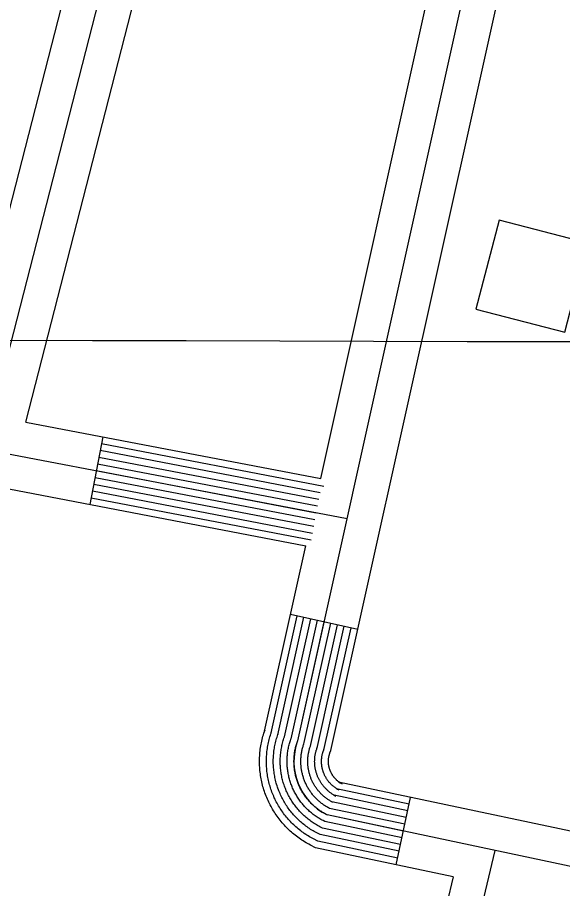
# Model space of a CAD drawing. Extents: x 3180038 to 3217926, y 922069 to 947485.
# Drawn here: x 3189400.3 to 3189637.7, y 939392.8 to 939771.9 of the extents above; entities that cross this region are included whole.
import ezdxf

# ---------------------------------------------------------------- set-up
doc = ezdxf.new("R2010")
doc.units = 0
for name, color, linetype in [('V-BLDG-OTLN', 7, 'Continuous'), ('V-GRID-MAJR', 7, 'Continuous'), ('V-ROAD-CNTR', 7, 'Continuous'), ('V-RRAP-FSHR', 7, 'Continuous')]:
    doc.layers.add(name, color=color, linetype=linetype)

msp = doc.modelspace()

# ---------------------------------------------------------------- linework, layer by layer
at = {"layer": 'V-BLDG-OTLN'}
msp.add_lwpolyline([(3189609.98, 939683.73), (3189599.94, 939645.01), (3189638.66, 939634.98), (3189648.7, 939673.7)], close=True, dxfattribs=at)
at = {"layer": 'V-GRID-MAJR'}
msp.add_spline([(3184296.34, 939644.82), (3186905.45, 939637.89), (3192123.65, 939624.61), (3197341.86, 939612.09), (3202560.07, 939600.32), (3207778.28, 939589.32), (3212996.49, 939579.07), (3215605.59, 939574.23)], degree=3, dxfattribs=at)
at = {"layer": 'V-ROAD-CNTR'}
for p, q in [((3189437.47, 939589.43), (3189431.84, 939559.96)), ((3189519.19, 939512.17), (3189548.48, 939505.66)), ((3189565.26, 939403.19), (3189571.46, 939432.54))]:
    msp.add_line(p, q, dxfattribs=at)
for points in [[(3189284.97, 939192.37), (3189772.53, 941091.31)], [(3189270.2, 939195.16), (3189723.52, 940960.76)], [(3189522.32, 939457.17), (3189617.94, 939886.8)], [(3189537.68, 939441.91), (3189537.54, 939442.1), (3189537.43, 939442.27), (3189537.34, 939442.42), (3189537.25, 939442.56), (3189537.14, 939442.77), (3189537.05, 939442.92), (3189536.98, 939443.04), (3189536.87, 939443.26), (3189536.78, 939443.46), (3189536.71, 939443.59), (3189536.63, 939443.77), (3189536.56, 939443.94), (3189536.49, 939444.13), (3189536.41, 939444.33), (3189536.36, 939444.47), (3189536.29, 939444.67), (3189536.22, 939444.88), (3189536.18, 939445.01), (3189536.12, 939445.22), (3189536.06, 939445.42), (3189536.02, 939445.6), (3189535.97, 939445.8), (3189535.94, 939445.94), (3189535.9, 939446.15), (3189535.86, 939446.38), (3189535.84, 939446.53), (3189535.81, 939446.71), (3189535.78, 939446.95), (3189535.76, 939447.11), (3189535.75, 939447.26), (3189535.74, 939447.48), (3189535.72, 939447.72), (3189535.72, 939447.88), (3189535.71, 939448.05), (3189535.71, 939448.26), (3189535.72, 939448.46), (3189535.72, 939448.65), (3189535.73, 939448.82), (3189535.75, 939449.04), (3189535.76, 939449.22), (3189535.78, 939449.39), (3189535.81, 939449.62), (3189535.83, 939449.81), (3189535.86, 939449.98), (3189535.89, 939450.15), (3189535.93, 939450.34), (3189535.98, 939450.58), (3189536.02, 939450.76), (3189536.05, 939450.9), (3189536.11, 939451.09), (3189536.17, 939451.31), (3189536.22, 939451.48), (3189536.28, 939451.68), (3189536.34, 939451.84), (3189536.74, 939452.95), (3189632.85, 939884.71)], [(3189404.04, 939595.82), (3189462.38, 939823.04)], [(3189532.35, 939571.29), (3189579.91, 939784.96)], [(3189404.04, 939595.82), (3189532.35, 939571.29)], [(3189436.9, 939586.48), (3189533.65, 939567.99)], [(3189385.54, 939584.08), (3189543.83, 939553.83)], [(3189436.34, 939583.54), (3189532.05, 939565.24)], [(3189435.78, 939580.59), (3189531.5, 939562.29)], [(3189434.65, 939574.7), (3189530.41, 939556.39)], [(3189435.21, 939577.64), (3189530.96, 939559.34)], [(3189434.09, 939571.75), (3189529.86, 939553.45)], [(3189396.57, 939566.7), (3189525.83, 939542)], [(3189433.53, 939568.8), (3189529.31, 939550.5)], [(3189432.4, 939562.91), (3189528.21, 939544.6)], [(3189432.96, 939565.86), (3189528.76, 939547.55)], [(3189512.94, 939424.93), (3189512.56, 939425.49), (3189512.18, 939426.08), (3189511.79, 939426.7), (3189511.41, 939427.33), (3189511.07, 939427.92), (3189510.71, 939428.56), (3189510.35, 939429.23), (3189510.05, 939429.83), (3189509.75, 939430.44), (3189509.42, 939431.13), (3189509.13, 939431.78), (3189508.85, 939432.45), (3189508.59, 939433.1), (3189508.34, 939433.74), (3189508.07, 939434.47), (3189507.85, 939435.12), (3189507.64, 939435.77), (3189507.41, 939436.5), (3189507.22, 939437.17), (3189507.03, 939437.84), (3189506.86, 939438.54), (3189506.7, 939439.23), (3189506.54, 939439.98), (3189506.41, 939440.66), (3189506.29, 939441.32), (3189506.17, 939442.07), (3189506.07, 939442.79), (3189505.99, 939443.45), (3189505.9, 939444.2), (3189505.84, 939444.95), (3189505.79, 939445.63), (3189505.76, 939446.3), (3189505.73, 939447.05), (3189505.71, 939447.79), (3189505.71, 939448.49), (3189505.73, 939449.19), (3189505.75, 939449.91), (3189505.79, 939450.64), (3189505.83, 939451.33), (3189505.9, 939452.06), (3189505.97, 939452.79), (3189506.05, 939453.45), (3189506.15, 939454.17), (3189506.27, 939454.9), (3189506.39, 939455.63), (3189506.53, 939456.32), (3189506.67, 939456.97), (3189506.83, 939457.67), (3189507.01, 939458.42), (3189507.2, 939459.1), (3189507.38, 939459.76), (3189507.59, 939460.46), (3189507.81, 939461.12), (3189508.05, 939461.82), (3189507.89, 939461.4), (3189525.83, 939542)], [(3189565.88, 939406.12), (3189531.14, 939413.47), (3189529.22, 939414.44), (3189528.61, 939414.76), (3189528.06, 939415.07), (3189527.48, 939415.4), (3189526.88, 939415.76), (3189526.36, 939416.08), (3189525.81, 939416.44), (3189525.21, 939416.84), (3189524.68, 939417.21), (3189524.15, 939417.6), (3189523.64, 939417.98), (3189523.11, 939418.39), (3189522.57, 939418.83), (3189522.06, 939419.26), (3189521.58, 939419.67), (3189521.1, 939420.1), (3189520.59, 939420.58), (3189520.11, 939421.04), (3189519.64, 939421.51), (3189519.19, 939421.97), (3189518.73, 939422.46), (3189518.28, 939422.96), (3189517.86, 939423.45), (3189517.43, 939423.96), (3189517, 939424.48), (3189516.6, 939425), (3189516.2, 939425.52), (3189515.8, 939426.07), (3189515.41, 939426.63), (3189515.06, 939427.15), (3189514.7, 939427.7), (3189514.34, 939428.27), (3189513.99, 939428.85), (3189513.67, 939429.4), (3189513.34, 939429.99), (3189513.01, 939430.61), (3189512.73, 939431.17), (3189512.45, 939431.74), (3189512.15, 939432.38), (3189511.88, 939432.98), (3189511.62, 939433.6), (3189511.38, 939434.2), (3189511.14, 939434.8), (3189510.9, 939435.47), (3189510.69, 939436.07), (3189510.49, 939436.68), (3189510.28, 939437.36), (3189510.11, 939437.98), (3189509.94, 939438.6), (3189509.78, 939439.25), (3189509.63, 939439.89), (3189509.48, 939440.58), (3189509.36, 939441.21), (3189509.25, 939441.83), (3189509.13, 939442.52), (3189509.04, 939443.18), (3189508.96, 939443.8), (3189508.89, 939444.49), (3189508.83, 939445.18), (3189508.79, 939445.81), (3189508.75, 939446.44), (3189508.73, 939447.13), (3189508.71, 939447.81), (3189508.71, 939448.46), (3189508.72, 939449.12), (3189508.75, 939449.78), (3189508.78, 939450.46), (3189508.82, 939451.1), (3189508.88, 939451.77), (3189508.95, 939452.45), (3189509.03, 939453.07), (3189509.12, 939453.74), (3189509.23, 939454.4), (3189509.34, 939455.08), (3189509.47, 939455.72), (3189509.6, 939456.33), (3189509.74, 939456.98), (3189509.91, 939457.67), (3189510.09, 939458.3), (3189510.26, 939458.91), (3189510.46, 939459.56), (3189510.65, 939460.17), (3189510.87, 939460.82), (3189510.78, 939460.55), (3189522.12, 939511.52)], [(3189566.5, 939409.06), (3189532.14, 939416.32), (3189530.6, 939417.1), (3189530.04, 939417.4), (3189529.53, 939417.68), (3189529, 939417.99), (3189528.45, 939418.31), (3189527.97, 939418.62), (3189527.45, 939418.95), (3189526.91, 939419.31), (3189526.42, 939419.66), (3189525.93, 939420.01), (3189525.46, 939420.37), (3189524.97, 939420.74), (3189524.48, 939421.14), (3189524.01, 939421.54), (3189523.57, 939421.92), (3189523.12, 939422.32), (3189522.65, 939422.75), (3189522.21, 939423.18), (3189521.78, 939423.61), (3189521.36, 939424.04), (3189520.94, 939424.49), (3189520.52, 939424.95), (3189520.14, 939425.4), (3189519.74, 939425.87), (3189519.35, 939426.35), (3189518.97, 939426.83), (3189518.61, 939427.31), (3189518.24, 939427.82), (3189517.89, 939428.33), (3189517.56, 939428.81), (3189517.23, 939429.32), (3189516.9, 939429.84), (3189516.58, 939430.38), (3189516.28, 939430.89), (3189515.98, 939431.43), (3189515.68, 939431.99), (3189515.41, 939432.51), (3189515.15, 939433.05), (3189514.88, 939433.62), (3189514.63, 939434.18), (3189514.39, 939434.75), (3189514.17, 939435.3), (3189513.95, 939435.86), (3189513.73, 939436.47), (3189513.54, 939437.03), (3189513.35, 939437.59), (3189513.16, 939438.21), (3189513, 939438.78), (3189512.84, 939439.36), (3189512.69, 939439.95), (3189512.55, 939440.54), (3189512.42, 939441.17), (3189512.31, 939441.76), (3189512.2, 939442.33), (3189512.1, 939442.96), (3189512.02, 939443.57), (3189511.94, 939444.15), (3189511.88, 939444.78), (3189511.82, 939445.41), (3189511.78, 939446), (3189511.75, 939446.58), (3189511.72, 939447.22), (3189511.71, 939447.84), (3189511.71, 939448.44), (3189511.72, 939449.04), (3189511.74, 939449.66), (3189511.78, 939450.28), (3189511.82, 939450.87), (3189511.87, 939451.49), (3189511.93, 939452.11), (3189512, 939452.69), (3189512.09, 939453.3), (3189512.19, 939453.91), (3189512.29, 939454.53), (3189512.41, 939455.13), (3189512.53, 939455.69), (3189512.66, 939456.29), (3189512.82, 939456.92), (3189512.98, 939457.5), (3189513.14, 939458.07), (3189513.32, 939458.66), (3189513.5, 939459.23), (3189513.7, 939459.82), (3189513.66, 939459.71), (3189525.05, 939510.87)], [(3189567.12, 939412), (3189533.14, 939419.18), (3189531.98, 939419.76), (3189531.47, 939420.03), (3189531, 939420.3), (3189530.52, 939420.57), (3189530.02, 939420.87), (3189529.57, 939421.15), (3189529.1, 939421.45), (3189528.61, 939421.78), (3189528.16, 939422.1), (3189527.71, 939422.43), (3189527.28, 939422.75), (3189526.84, 939423.09), (3189526.39, 939423.46), (3189525.96, 939423.82), (3189525.55, 939424.17), (3189525.14, 939424.54), (3189524.72, 939424.93), (3189524.31, 939425.32), (3189523.92, 939425.72), (3189523.54, 939426.11), (3189523.15, 939426.52), (3189522.77, 939426.94), (3189522.41, 939427.35), (3189522.05, 939427.78), (3189521.69, 939428.22), (3189521.35, 939428.66), (3189521.02, 939429.1), (3189520.68, 939429.56), (3189520.36, 939430.02), (3189520.06, 939430.47), (3189519.75, 939430.94), (3189519.45, 939431.42), (3189519.16, 939431.9), (3189518.89, 939432.37), (3189518.61, 939432.87), (3189518.34, 939433.38), (3189518.1, 939433.86), (3189517.85, 939434.35), (3189517.61, 939434.87), (3189517.38, 939435.38), (3189517.16, 939435.9), (3189516.96, 939436.41), (3189516.76, 939436.92), (3189516.56, 939437.47), (3189516.38, 939437.98), (3189516.21, 939438.5), (3189516.04, 939439.06), (3189515.89, 939439.59), (3189515.74, 939440.12), (3189515.61, 939440.66), (3189515.48, 939441.2), (3189515.36, 939441.77), (3189515.26, 939442.31), (3189515.16, 939442.84), (3189515.07, 939443.41), (3189514.99, 939443.96), (3189514.92, 939444.5), (3189514.86, 939445.07), (3189514.81, 939445.64), (3189514.78, 939446.19), (3189514.75, 939446.73), (3189514.72, 939447.3), (3189514.71, 939447.86), (3189514.71, 939448.42), (3189514.72, 939448.97), (3189514.74, 939449.53), (3189514.77, 939450.1), (3189514.81, 939450.64), (3189514.86, 939451.2), (3189514.92, 939451.77), (3189514.98, 939452.3), (3189515.06, 939452.86), (3189515.14, 939453.42), (3189515.24, 939453.98), (3189515.35, 939454.53), (3189515.46, 939455.05), (3189515.58, 939455.6), (3189515.72, 939456.16), (3189515.87, 939456.7), (3189516.02, 939457.22), (3189516.18, 939457.76), (3189516.35, 939458.29), (3189516.53, 939458.83), (3189516.55, 939458.86), (3189527.98, 939510.22)], [(3189567.74, 939414.93), (3189534.14, 939422.03), (3189533.36, 939422.43), (3189532.91, 939422.67), (3189532.47, 939422.91), (3189532.03, 939423.16), (3189531.59, 939423.43), (3189531.17, 939423.69), (3189530.75, 939423.96), (3189530.32, 939424.25), (3189529.91, 939424.54), (3189529.49, 939424.84), (3189529.1, 939425.14), (3189528.7, 939425.45), (3189528.29, 939425.77), (3189527.91, 939426.1), (3189527.53, 939426.43), (3189527.16, 939426.76), (3189526.78, 939427.11), (3189526.42, 939427.46), (3189526.06, 939427.82), (3189525.71, 939428.18), (3189525.36, 939428.55), (3189525.02, 939428.93), (3189524.69, 939429.31), (3189524.36, 939429.69), (3189524.04, 939430.09), (3189523.73, 939430.49), (3189523.43, 939430.89), (3189523.12, 939431.3), (3189522.83, 939431.72), (3189522.55, 939432.13), (3189522.28, 939432.55), (3189522.01, 939432.99), (3189521.74, 939433.42), (3189521.49, 939433.86), (3189521.25, 939434.3), (3189521, 939434.76), (3189520.78, 939435.2), (3189520.56, 939435.65), (3189520.34, 939436.11), (3189520.13, 939436.58), (3189519.93, 939437.05), (3189519.75, 939437.51), (3189519.56, 939437.98), (3189519.39, 939438.47), (3189519.22, 939438.94), (3189519.07, 939439.41), (3189518.92, 939439.91), (3189518.78, 939440.39), (3189518.65, 939440.87), (3189518.52, 939441.37), (3189518.41, 939441.86), (3189518.3, 939442.36), (3189518.21, 939442.86), (3189518.12, 939443.35), (3189518.04, 939443.85), (3189517.97, 939444.36), (3189517.9, 939444.85), (3189517.85, 939445.36), (3189517.8, 939445.87), (3189517.77, 939446.37), (3189517.74, 939446.87), (3189517.72, 939447.38), (3189517.71, 939447.89), (3189517.71, 939448.39), (3189517.72, 939448.9), (3189517.74, 939449.41), (3189517.76, 939449.91), (3189517.8, 939450.41), (3189517.84, 939450.92), (3189517.9, 939451.43), (3189517.96, 939451.92), (3189518.02, 939452.43), (3189518.1, 939452.93), (3189518.19, 939453.43), (3189518.29, 939453.93), (3189518.39, 939454.41), (3189518.5, 939454.91), (3189518.63, 939455.41), (3189518.76, 939455.9), (3189518.89, 939456.38), (3189519.04, 939456.87), (3189519.2, 939457.34), (3189519.36, 939457.83), (3189519.43, 939458.02), (3189530.91, 939509.57)], [(3189568.36, 939417.87), (3189535.15, 939424.89), (3189534.74, 939425.09), (3189534.34, 939425.3), (3189533.95, 939425.52), (3189533.55, 939425.75), (3189533.16, 939425.98), (3189532.78, 939426.22), (3189532.39, 939426.47), (3189532.02, 939426.72), (3189531.65, 939426.98), (3189531.28, 939427.25), (3189530.92, 939427.52), (3189530.56, 939427.8), (3189530.2, 939428.09), (3189529.86, 939428.38), (3189529.51, 939428.68), (3189529.18, 939428.98), (3189528.84, 939429.29), (3189528.52, 939429.6), (3189528.19, 939429.92), (3189527.88, 939430.25), (3189527.57, 939430.58), (3189527.26, 939430.92), (3189526.97, 939431.26), (3189526.67, 939431.61), (3189526.39, 939431.96), (3189526.11, 939432.32), (3189525.83, 939432.68), (3189525.57, 939433.05), (3189525.31, 939433.42), (3189525.05, 939433.8), (3189524.81, 939434.17), (3189524.56, 939434.56), (3189524.33, 939434.95), (3189524.1, 939435.34), (3189523.88, 939435.74), (3189523.67, 939436.14), (3189523.46, 939436.54), (3189523.26, 939436.95), (3189523.07, 939437.36), (3189522.88, 939437.78), (3189522.7, 939438.19), (3189522.54, 939438.61), (3189522.37, 939439.04), (3189522.22, 939439.47), (3189522.07, 939439.89), (3189521.93, 939440.32), (3189521.79, 939440.76), (3189521.67, 939441.2), (3189521.55, 939441.63), (3189521.44, 939442.07), (3189521.34, 939442.52), (3189521.24, 939442.96), (3189521.16, 939443.41), (3189521.08, 939443.85), (3189521, 939444.3), (3189520.94, 939444.75), (3189520.88, 939445.2), (3189520.83, 939445.65), (3189520.8, 939446.11), (3189520.76, 939446.56), (3189520.74, 939447.01), (3189520.72, 939447.46), (3189520.71, 939447.92), (3189520.71, 939448.37), (3189520.72, 939448.83), (3189520.74, 939449.28), (3189520.76, 939449.73), (3189520.79, 939450.19), (3189520.83, 939450.64), (3189520.88, 939451.09), (3189520.93, 939451.54), (3189520.99, 939451.99), (3189521.06, 939452.44), (3189521.14, 939452.89), (3189521.23, 939453.33), (3189521.32, 939453.78), (3189521.42, 939454.22), (3189521.53, 939454.66), (3189521.65, 939455.1), (3189521.77, 939455.53), (3189521.91, 939455.97), (3189522.05, 939456.4), (3189522.19, 939456.83), (3189522.32, 939457.17), (3189533.83, 939508.91)], [(3189568.98, 939420.8), (3189536.15, 939427.74), (3189536.12, 939427.75), (3189535.78, 939427.94), (3189535.42, 939428.14), (3189535.07, 939428.34), (3189534.73, 939428.54), (3189534.38, 939428.76), (3189534.04, 939428.98), (3189533.72, 939429.19), (3189533.39, 939429.43), (3189533.06, 939429.66), (3189532.74, 939429.91), (3189532.42, 939430.15), (3189532.11, 939430.4), (3189531.81, 939430.66), (3189531.5, 939430.93), (3189531.2, 939431.2), (3189530.91, 939431.47), (3189530.62, 939431.74), (3189530.33, 939432.03), (3189530.05, 939432.32), (3189529.78, 939432.61), (3189529.51, 939432.91), (3189529.24, 939433.21), (3189528.99, 939433.52), (3189528.74, 939433.83), (3189528.49, 939434.15), (3189528.24, 939434.47), (3189528.01, 939434.79), (3189527.78, 939435.12), (3189527.55, 939435.46), (3189527.33, 939435.79), (3189527.12, 939436.13), (3189526.91, 939436.47), (3189526.71, 939436.83), (3189526.51, 939437.17), (3189526.33, 939437.52), (3189526.14, 939437.89), (3189525.96, 939438.25), (3189525.8, 939438.61), (3189525.63, 939438.98), (3189525.48, 939439.34), (3189525.33, 939439.72), (3189525.18, 939440.1), (3189525.04, 939440.47), (3189524.91, 939440.85), (3189524.79, 939441.23), (3189524.67, 939441.61), (3189524.56, 939442), (3189524.45, 939442.39), (3189524.36, 939442.78), (3189524.26, 939443.17), (3189524.18, 939443.55), (3189524.11, 939443.95), (3189524.03, 939444.36), (3189523.97, 939444.75), (3189523.91, 939445.14), (3189523.86, 939445.55), (3189523.82, 939445.94), (3189523.79, 939446.34), (3189523.76, 939446.74), (3189523.74, 939447.15), (3189523.72, 939447.55), (3189523.71, 939447.94), (3189523.71, 939448.35), (3189523.72, 939448.75), (3189523.73, 939449.15), (3189523.75, 939449.55), (3189523.78, 939449.96), (3189523.82, 939450.35), (3189523.86, 939450.75), (3189523.91, 939451.16), (3189523.96, 939451.55), (3189524.02, 939451.94), (3189524.09, 939452.34), (3189524.17, 939452.73), (3189524.25, 939453.14), (3189524.34, 939453.53), (3189524.44, 939453.91), (3189524.54, 939454.3), (3189524.65, 939454.69), (3189524.77, 939455.07), (3189524.89, 939455.45), (3189525.02, 939455.83), (3189525.2, 939456.33), (3189536.76, 939508.26)], [(3189569.6, 939423.74), (3189537.15, 939430.6), (3189537.5, 939430.42), (3189537.21, 939430.58), (3189536.89, 939430.75), (3189536.58, 939430.93), (3189536.3, 939431.1), (3189535.98, 939431.3), (3189535.69, 939431.49), (3189535.42, 939431.66), (3189535.13, 939431.87), (3189534.84, 939432.08), (3189534.55, 939432.29), (3189534.28, 939432.51), (3189534.02, 939432.72), (3189533.76, 939432.94), (3189533.48, 939433.18), (3189533.22, 939433.41), (3189532.97, 939433.65), (3189532.72, 939433.88), (3189532.47, 939434.13), (3189532.22, 939434.39), (3189531.99, 939434.64), (3189531.76, 939434.9), (3189531.52, 939435.17), (3189531.3, 939435.43), (3189531.08, 939435.7), (3189530.86, 939435.98), (3189530.65, 939436.26), (3189530.45, 939436.53), (3189530.25, 939436.81), (3189530.05, 939437.12), (3189529.86, 939437.41), (3189529.67, 939437.7), (3189529.5, 939437.99), (3189529.32, 939438.31), (3189529.15, 939438.61), (3189528.99, 939438.9), (3189528.83, 939439.23), (3189528.67, 939439.55), (3189528.53, 939439.85), (3189528.38, 939440.18), (3189528.25, 939440.49), (3189528.12, 939440.82), (3189527.99, 939441.15), (3189527.87, 939441.47), (3189527.76, 939441.8), (3189527.64, 939442.15), (3189527.55, 939442.46), (3189527.45, 939442.8), (3189527.36, 939443.15), (3189527.27, 939443.48), (3189527.19, 939443.83), (3189527.12, 939444.15), (3189527.05, 939444.5), (3189526.99, 939444.86), (3189526.94, 939445.19), (3189526.89, 939445.54), (3189526.84, 939445.9), (3189526.81, 939446.23), (3189526.78, 939446.57), (3189526.75, 939446.93), (3189526.73, 939447.29), (3189526.72, 939447.63), (3189526.71, 939447.97), (3189526.71, 939448.32), (3189526.72, 939448.68), (3189526.73, 939449.03), (3189526.75, 939449.37), (3189526.77, 939449.73), (3189526.8, 939450.07), (3189526.84, 939450.41), (3189526.88, 939450.77), (3189526.93, 939451.12), (3189526.98, 939451.45), (3189527.04, 939451.79), (3189527.11, 939452.13), (3189527.19, 939452.5), (3189527.26, 939452.83), (3189527.34, 939453.15), (3189527.43, 939453.49), (3189527.53, 939453.84), (3189527.63, 939454.17), (3189527.74, 939454.51), (3189527.85, 939454.83), (3189528.09, 939455.48), (3189539.69, 939507.61)], [(3189570.22, 939426.67), (3189538.16, 939433.45), (3189538.89, 939433.08), (3189538.64, 939433.21), (3189538.36, 939433.37), (3189538.1, 939433.52), (3189537.87, 939433.65), (3189537.59, 939433.83), (3189537.33, 939433.99), (3189537.12, 939434.13), (3189536.87, 939434.31), (3189536.63, 939434.49), (3189536.37, 939434.68), (3189536.14, 939434.86), (3189535.93, 939435.03), (3189535.7, 939435.22), (3189535.46, 939435.43), (3189535.24, 939435.63), (3189535.03, 939435.82), (3189534.82, 939436.03), (3189534.61, 939436.24), (3189534.4, 939436.46), (3189534.19, 939436.67), (3189534, 939436.88), (3189533.8, 939437.12), (3189533.61, 939437.34), (3189533.43, 939437.57), (3189533.24, 939437.81), (3189533.06, 939438.05), (3189532.89, 939438.28), (3189532.73, 939438.51), (3189532.55, 939438.78), (3189532.38, 939439.03), (3189532.23, 939439.27), (3189532.08, 939439.52), (3189531.92, 939439.8), (3189531.78, 939440.05), (3189531.66, 939440.28), (3189531.51, 939440.57), (3189531.37, 939440.86), (3189531.26, 939441.1), (3189531.13, 939441.37), (3189531.02, 939441.64), (3189530.91, 939441.92), (3189530.79, 939442.21), (3189530.7, 939442.47), (3189530.6, 939442.76), (3189530.5, 939443.06), (3189530.42, 939443.31), (3189530.34, 939443.61), (3189530.26, 939443.91), (3189530.19, 939444.19), (3189530.12, 939444.49), (3189530.06, 939444.74), (3189530, 939445.05), (3189529.95, 939445.37), (3189529.9, 939445.64), (3189529.86, 939445.93), (3189529.82, 939446.25), (3189529.79, 939446.52), (3189529.77, 939446.8), (3189529.75, 939447.11), (3189529.73, 939447.44), (3189529.72, 939447.71), (3189529.71, 939448), (3189529.71, 939448.3), (3189529.72, 939448.61), (3189529.73, 939448.9), (3189529.74, 939449.19), (3189529.76, 939449.5), (3189529.79, 939449.78), (3189529.82, 939450.07), (3189529.86, 939450.39), (3189529.9, 939450.68), (3189529.94, 939450.96), (3189529.99, 939451.24), (3189530.05, 939451.54), (3189530.12, 939451.86), (3189530.18, 939452.14), (3189530.24, 939452.4), (3189530.32, 939452.69), (3189530.41, 939453), (3189530.49, 939453.27), (3189530.59, 939453.57), (3189530.68, 939453.83), (3189530.97, 939454.64), (3189542.62, 939506.96)], [(3189570.84, 939429.61), (3189539.16, 939436.3), (3189540.27, 939435.74), (3189540.08, 939435.85), (3189539.83, 939435.98), (3189539.62, 939436.1), (3189539.44, 939436.21), (3189539.19, 939436.37), (3189538.98, 939436.5), (3189538.83, 939436.61), (3189538.62, 939436.75), (3189538.41, 939436.9), (3189538.19, 939437.07), (3189538, 939437.21), (3189537.84, 939437.35), (3189537.65, 939437.5), (3189537.45, 939437.68), (3189537.26, 939437.85), (3189537.09, 939438), (3189536.92, 939438.17), (3189536.75, 939438.34), (3189536.57, 939438.53), (3189536.4, 939438.7), (3189536.25, 939438.87), (3189536.08, 939439.07), (3189535.92, 939439.26), (3189535.78, 939439.44), (3189535.62, 939439.64), (3189535.47, 939439.84), (3189535.33, 939440.02), (3189535.2, 939440.21), (3189535.05, 939440.44), (3189534.91, 939440.65), (3189534.79, 939440.84), (3189534.67, 939441.04), (3189534.53, 939441.28), (3189534.42, 939441.48), (3189534.32, 939441.66), (3189534.19, 939441.92), (3189534.07, 939442.16), (3189533.99, 939442.34), (3189533.88, 939442.57), (3189533.79, 939442.79), (3189533.7, 939443.03), (3189533.6, 939443.27), (3189533.53, 939443.47), (3189533.44, 939443.71), (3189533.36, 939443.97), (3189533.3, 939444.16), (3189533.23, 939444.41), (3189533.16, 939444.66), (3189533.1, 939444.9), (3189533.04, 939445.15), (3189533, 939445.34), (3189532.95, 939445.6), (3189532.9, 939445.87), (3189532.87, 939446.08), (3189532.84, 939446.32), (3189532.8, 939446.6), (3189532.78, 939446.82), (3189532.76, 939447.03), (3189532.74, 939447.3), (3189532.73, 939447.58), (3189532.72, 939447.79), (3189532.71, 939448.02), (3189532.71, 939448.28), (3189532.72, 939448.54), (3189532.73, 939448.78), (3189532.74, 939449), (3189532.76, 939449.27), (3189532.78, 939449.5), (3189532.8, 939449.73), (3189532.83, 939450.01), (3189532.87, 939450.24), (3189532.9, 939450.47), (3189532.94, 939450.69), (3189532.99, 939450.94), (3189533.05, 939451.22), (3189533.1, 939451.45), (3189533.15, 939451.65), (3189533.21, 939451.89), (3189533.29, 939452.15), (3189533.36, 939452.38), (3189533.44, 939452.62), (3189533.51, 939452.84), (3189533.86, 939453.79), (3189545.55, 939506.31)], [(3189683.1, 939408.94), (3189540.16, 939439.16), (3189541.65, 939438.41), (3189541.51, 939438.48), (3189541.31, 939438.59), (3189541.13, 939438.69), (3189541.01, 939438.77), (3189540.79, 939438.9), (3189540.63, 939439.01), (3189540.53, 939439.08), (3189540.36, 939439.19), (3189540.19, 939439.32), (3189540.01, 939439.45), (3189539.86, 939439.57), (3189539.75, 939439.66), (3189539.6, 939439.78), (3189539.43, 939439.93), (3189539.28, 939440.07), (3189539.16, 939440.18), (3189539.02, 939440.31), (3189538.88, 939440.45), (3189538.74, 939440.6), (3189538.61, 939440.73), (3189538.5, 939440.86), (3189538.35, 939441.03), (3189538.23, 939441.17), (3189538.12, 939441.31), (3189538, 939441.47), (3189537.87, 939441.63), (3189537.77, 939441.76), (3189537.68, 939441.91)], [(3189590.01, 939397.96), (3189530.13, 939410.62), (3189527.84, 939411.78), (3189527.17, 939412.13), (3189526.59, 939412.45), (3189525.96, 939412.81), (3189525.31, 939413.2), (3189524.76, 939413.55), (3189524.16, 939413.93), (3189523.51, 939414.37), (3189522.94, 939414.77), (3189522.36, 939415.19), (3189521.82, 939415.6), (3189521.25, 939416.03), (3189520.66, 939416.51), (3189520.11, 939416.98), (3189519.6, 939417.42), (3189519.08, 939417.89), (3189518.53, 939418.4), (3189518.01, 939418.9), (3189517.51, 939419.4), (3189517.02, 939419.9), (3189516.52, 939420.43), (3189516.03, 939420.98), (3189515.58, 939421.5), (3189515.12, 939422.05), (3189514.65, 939422.62), (3189514.22, 939423.17), (3189513.79, 939423.73), (3189513.36, 939424.33), (3189512.94, 939424.93)], [(3189682.08, 939393.94), (3189681.55, 939393.94), (3189535.15, 939424.89)], [(3189608.16, 939409.45), (3189565.64, 939230.59)], [(3189590.01, 939397.96), (3189551.4, 939235.55)]]:
    msp.add_lwpolyline(points, dxfattribs=at)
msp.add_arc((3189546.72, 939448.18), 26.01, 159.7693, 243.575, dxfattribs=at)
at = {"layer": 'V-RRAP-FSHR'}
msp.add_spline([(3188909.67, 936835.56), (3188947.17, 936904.9), (3189148.2, 937330.34), (3189156.65, 937362.67), (3189315.07, 937655.25), (3189456.11, 937980.67), (3189785.8, 938633.8), (3189989.58, 939082.49), (3190086.54, 939246.28), (3190202.2, 939544.14), (3190260.41, 939640.92), (3190317.47, 939690.4), (3190371.63, 939771.98), (3190383.24, 939818.37), (3190378.32, 939877.04), (3190456.71, 940024.39), (3190526.89, 940196.44), (3190631.99, 940397.77), (3190706.57, 940575.74), (3190844.1, 940852.1), (3190870.74, 940905.55), (3190891.62, 940984.86), (3190926.08, 941035.42), (3191101.29, 941369.43), (3191117.19, 941389.32)], degree=3, dxfattribs=at)

doc.saveas('drawing.dxf')
